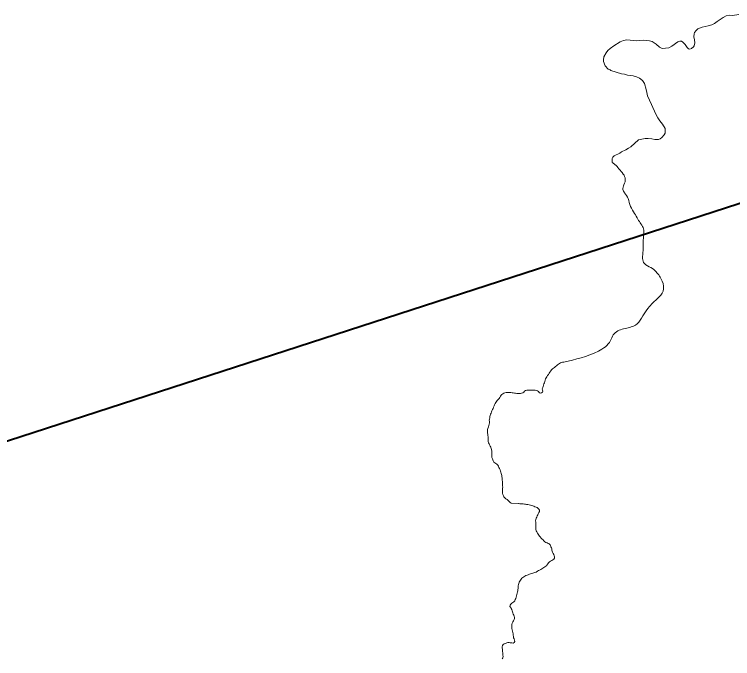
# Model space of a CAD drawing. Extents: x 553962 to 842807, y 8883888 to 9032388.
# Drawn here: x 594235 to 595557, y 8915641 to 8916827 of the extents above; entities that cross this region are included whole.
import ezdxf

# ---------------------------------------------------------------- set-up
doc = ezdxf.new("R2010")
doc.units = 0
doc.header["$LTSCALE"] = 20
doc.layers.add('6', color=7, linetype='Continuous', lineweight=13)

msp = doc.modelspace()

# ---------------------------------------------------------------- linework, layer by layer
at = {"layer": '6', "lineweight": 40}
msp.add_line((590967.18, 8914985.17), (596244.29, 8916699.06), dxfattribs=at)
at = {"layer": '6'}
for points in [[(595568.73, 8916827.39), (595556.85, 8916825.27), (595550.95, 8916826), (595545.56, 8916824.55), (595539.84, 8916821.67), (595529, 8916813.98), (595523.85, 8916810.79), (595518.62, 8916808.29), (595512.15, 8916805.98), (595501.03, 8916803.99), (595492.99, 8916800.46), (595489.79, 8916797.47), (595487.06, 8916794.09), (595486.46, 8916791.43)], [(595486.46, 8916791.43), (595485.88, 8916786.05), (595487.13, 8916780.31), (595487.88, 8916774.75), (595486.1, 8916769.53), (595485.1, 8916767.67), (595481.38, 8916764.41), (595478.35, 8916763.61), (595475.97, 8916764.01), (595473.75, 8916766.1), (595469.71, 8916772.19), (595465.41, 8916776.48), (595462.97, 8916777.88), (595459.93, 8916777.87), (595456.51, 8916776.8), (595445.36, 8916768.94), (595439.53, 8916765.82), (595433.56, 8916764.88), (595427.58, 8916764.27), (595422.42, 8916766.93), (595416.53, 8916772.44), (595408.97, 8916777.54), (595404.1, 8916778.79), (595398.92, 8916779.53), (595392.92, 8916780), (595386.3, 8916779.2), (595380.3, 8916778.79), (595362.5, 8916780.44), (595356.34, 8916779.17), (595350.18, 8916776.74), (595338.36, 8916769.77), (595331.8, 8916764.79), (595327.67, 8916760.98), (595324.19, 8916756.39), (595320.15, 8916749.05), (595319.34, 8916743.84), (595319.32, 8916740.62), (595322.35, 8916732.56), (595328.1, 8916726.53), (595331.45, 8916725.43), (595333.25, 8916724.02), (595352.48, 8916718), (595358.04, 8916717.1), (595363.61, 8916715.44), (595369.17, 8916714.97), (595374.37, 8916714.18), (595380.13, 8916712.66), (595385.85, 8916710.23), (595391.19, 8916705.54), (595394.84, 8916700.32), (595398.23, 8916689.03), (595398.94, 8916683.3), (595400.3, 8916677.58), (595407.97, 8916661.39), (595415.89, 8916643.42), (595419.39, 8916637.23), (595422.95, 8916631.65), (595427.92, 8916625.13), (595432.82, 8916617.53), (595433.16, 8916611.77), (595432.95, 8916608.96), (595431.2, 8916605.4), (595426.87, 8916600.82), (595423.95, 8916598.57), (595420.43, 8916597.17)], [(595420.43, 8916597.17), (595414.13, 8916597.07), (595408.13, 8916598.3), (595401.96, 8916598.75), (595396.14, 8916598.73), (595389.98, 8916597.85), (595384.16, 8916596.59), (595369.53, 8916583.53), (595365.61, 8916581.12), (595360.48, 8916577.8), (595352.34, 8916574.14), (595349.3, 8916571.79), (595339.36, 8916567.24), (595336.55, 8916564.56), (595335.52, 8916561.83), (595335.43, 8916554.62)], [(595246.35, 8916187.45), (595246.24, 8916187.44), (595244.14, 8916187.31), (595242.04, 8916186.75), (595240.08, 8916185.86), (595238.19, 8916184.73), (595236.35, 8916183.4), (595234.59, 8916181.98), (595232.92, 8916180.46), (595231.06, 8916178.9), (595229.17, 8916177.44), (595227.16, 8916176.04), (595225.33, 8916174.66), (595223.83, 8916172.81), (595222.44, 8916170.98), (595220.87, 8916168.97), (595219.47, 8916166.86), (595218.11, 8916164.55), (595216.67, 8916162.5), (595215.11, 8916160.37), (595213.67, 8916158.51), (595212.77, 8916156.48), (595212.37, 8916154.24), (595211.72, 8916151.71), (595210.9, 8916149.31), (595209.83, 8916147), (595208.87, 8916144.72), (595208.18, 8916142.35), (595207.6, 8916140.26), (595206.76, 8916137.83), (595207.17, 8916135.77), (595207.89, 8916133.87), (595207.03, 8916131.84), (595205.26, 8916130.7), (595203.09, 8916130.31), (595201.02, 8916131.4), (595199.81, 8916133.14), (595197.81, 8916134.11), (595195.42, 8916134.81), (595193.4, 8916135.35), (595190.97, 8916135.73), (595188.41, 8916135.88), (595185.72, 8916135.77), (595183.08, 8916135.54), (595180.49, 8916135.55), (595178.05, 8916135.32), (595175.79, 8916134.96), (595174.23, 8916133.52), (595172.93, 8916131.67), (595170.71, 8916130.92), (595168.69, 8916130.25), (595166.58, 8916129.67), (595164.35, 8916129.45), (595162.25, 8916129.42), (595159.67, 8916129.67), (595157.71, 8916130.08), (595155.63, 8916130.35), (595153.28, 8916130.66), (595151.05, 8916130.94), (595148.9, 8916131.19), (595146.63, 8916131.42), (595144.46, 8916131.45), (595142.12, 8916131.29), (595140.09, 8916131.11), (595138.03, 8916130.84)], [(595138.03, 8916130.84), (595135.9, 8916130.06), (595134.09, 8916129.14), (595132.48, 8916127.87), (595131.14, 8916126.12), (595130, 8916124.34), (595128.84, 8916122.36), (595127.38, 8916120.36), (595125.59, 8916118.46), (595123.78, 8916116.61), (595122.34, 8916114.79), (595121.07, 8916112.91), (595120, 8916111.01), (595118.91, 8916108.86), (595118.08, 8916106.66), (595117.12, 8916104.44), (595116.25, 8916102.14), (595115.15, 8916099.99), (595113.89, 8916097.83), (595113.33, 8916095.59), (595112.63, 8916093.51), (595111.55, 8916091.21), (595110.61, 8916089.1), (595110.11, 8916086.9), (595109.94, 8916084.63), (595109.59, 8916082.44), (595109.1, 8916080.2), (595109.42, 8916078.02), (595109.41, 8916075.6), (595108.81, 8916073.15), (595108.21, 8916070.57), (595107.76, 8916067.9), (595106.83, 8916065.23), (595106.19, 8916063.48), (595105.79, 8916061.2), (595105.79, 8916058.84), (595106.18, 8916056.59)], [(595106.18, 8916056.59), (595106.45, 8916054.41), (595106.76, 8916052.21), (595106.96, 8916049.62), (595107.12, 8916047.55), (595107.24, 8916045.4), (595107.21, 8916043.39), (595107.18, 8916040.95), (595107.84, 8916038.83), (595108.99, 8916036.97), (595109.88, 8916034.8), (595110.72, 8916032.65), (595111.97, 8916030.4), (595112.73, 8916028), (595113.45, 8916026.1), (595114.05, 8916023.56), (595114.09, 8916021.06), (595113.85, 8916018.89), (595113.89, 8916016.76), (595114.09, 8916014.27), (595114.17, 8916011.79), (595114.84, 8916009.44), (595115.48, 8916007.53), (595116.47, 8916005.24), (595117.54, 8916003.28), (595119.24, 8916001.71), (595121.24, 8916000.52), (595123.27, 8915999.46), (595124.83, 8915997.85), (595126.11, 8915995.75), (595127.07, 8915993.53), (595128.07, 8915991.29), (595128.96, 8915989), (595129.69, 8915986.56), (595130.33, 8915984.54), (595130.88, 8915982.53), (595131.53, 8915980.48), (595132.15, 8915978.31), (595132.5, 8915976.19), (595132.79, 8915973.98), (595132.98, 8915971.86), (595133.07, 8915969.7), (595133.24, 8915967.6), (595133.34, 8915964.99), (595133.63, 8915962.37), (595133.83, 8915959.8), (595133.92, 8915957.16), (595133.73, 8915955.06), (595133.64, 8915953.03), (595133.59, 8915950.98), (595133.62, 8915948.35), (595133.85, 8915945.88), (595134.18, 8915943.49), (595135.19, 8915941.31), (595136.24, 8915939.52), (595138.05, 8915937.74), (595139.75, 8915935.78), (595141.94, 8915934.47), (595143.82, 8915932.67), (595145.72, 8915930.92), (595147.49, 8915929.04), (595149.37, 8915927.63), (595162.45, 8915926.86)], [(595162.45, 8915926.86), (595162.71, 8915926.83), (595165.3, 8915926.66), (595167.3, 8915926.63), (595169.47, 8915926.56), (595171.73, 8915926.28), (595173.78, 8915925.98), (595175.77, 8915925.71), (595177.87, 8915925.45), (595180.04, 8915925.2), (595182.34, 8915924.74), (595184.97, 8915923.86), (595186.89, 8915923.28), (595189.15, 8915922.56), (595191.08, 8915921.82), (595193.3, 8915921.05), (595195.61, 8915920.29), (595197.49, 8915919.53), (595199.08, 8915917.94), (595200.58, 8915916.36), (595201.62, 8915914.44), (595201.48, 8915912.32), (595200.55, 8915910.36), (595199.49, 8915908.19), (595198.59, 8915906.36), (595197.33, 8915904.08), (595196.44, 8915901.89), (595195.41, 8915899.74), (595194.6, 8915897.38), (595194.52, 8915894.99), (595194.69, 8915892.87), (595194.99, 8915890.81), (595195.19, 8915888.35), (595195.17, 8915886.15), (595195.04, 8915883.86), (595194.85, 8915881.52), (595194.88, 8915879.13), (595195.45, 8915876.72), (595196.56, 8915874.6), (595198.05, 8915872.69), (595199.22, 8915870.7), (595200.55, 8915868.95), (595201.91, 8915866.99), (595203.18, 8915865.39), (595204.96, 8915863.35), (595206.52, 8915861.29), (595208.2, 8915859.87), (595209.84, 8915858.21), (595211.46, 8915856.74), (595213.44, 8915855.5), (595215.52, 8915854.45), (595217.78, 8915853.63), (595219.62, 8915852.75), (595220.99, 8915851.21), (595221.99, 8915849.4), (595222.7, 8915847.38), (595223.47, 8915845.36), (595224.09, 8915843.29), (595224.38, 8915841.23), (595224.96, 8915839.17), (595225.85, 8915837.15), (595226.78, 8915835.21), (595227.79, 8915833.12), (595228.53, 8915830.97), (595229.14, 8915828.78)], [(595229.14, 8915828.78), (595229.17, 8915826.64), (595228.11, 8915824.64), (595226.2, 8915823.22), (595224.11, 8915822.05), (595222.07, 8915820.84), (595220.23, 8915819.58), (595218.51, 8915818.05), (595217.11, 8915816.24), (595216.06, 8915814.51), (595214.91, 8915813.09), (595213.21, 8915811.82), (595211.24, 8915810.2), (595209.55, 8915809.12), (595207.77, 8915807.86), (595205.84, 8915806.53), (595204.04, 8915805.53), (595201.67, 8915804.51), (595199.83, 8915803.62), (595197.93, 8915802.47), (595195.81, 8915800.85), (595193.34, 8915799.85), (595191.37, 8915799.41), (595189.24, 8915799.03), (595187.23, 8915798.4), (595185.06, 8915797.57), (595183.14, 8915796.75), (595180.76, 8915795.84), (595178.78, 8915795.1), (595176.48, 8915794.23), (595174.58, 8915793.27), (595172.78, 8915791.97), (595170.92, 8915791), (595168.96, 8915789.27), (595167.97, 8915787.49), (595166.62, 8915785.79), (595165.4, 8915784.03)], [(595165.4, 8915784.03), (595164.42, 8915782.26), (595163.56, 8915779.86), (595162.83, 8915777.84), (595162.35, 8915775.48), (595162.38, 8915773.08), (595162.1, 8915770.81), (595161.85, 8915768.6), (595161.75, 8915766.55), (595161.26, 8915764.3), (595160.34, 8915762.07), (595159.83, 8915759.7), (595159.31, 8915757.17), (595158.69, 8915754.78), (595158.06, 8915752.35), (595157.1, 8915750.15), (595156.03, 8915747.95), (595154.49, 8915745.74), (595152.62, 8915744.6), (595150.43, 8915743.29), (595149.1, 8915741.58), (595147.96, 8915739.75), (595147.21, 8915737.4), (595148.75, 8915735.64), (595149.77, 8915733.84), (595150.69, 8915731.89), (595151.31, 8915729.48), (595151.91, 8915727.46), (595152.5, 8915725.54), (595153.36, 8915723.39), (595154.28, 8915721.52), (595155.06, 8915719.63), (595155.86, 8915717.36), (595155.53, 8915715.38), (595154.77, 8915713.46), (595153.67, 8915711.29), (595152.41, 8915709.05), (595151.4, 8915706.87), (595150.56, 8915704.26), (595150.56, 8915701.91), (595150.54, 8915699.45), (595150.75, 8915696.76), (595151.14, 8915694.31), (595151.8, 8915691.77), (595152.57, 8915689.4), (595153.22, 8915687.11), (595153.47, 8915684.73), (595153.68, 8915682.39), (595154.02, 8915679.97), (595154.99, 8915677.84), (595155.67, 8915675.71), (595155.96, 8915672.97), (595154.86, 8915670.95), (595152.88, 8915670.18), (595150.52, 8915670.23), (595147.86, 8915670.63), (595145.92, 8915671.26), (595143.63, 8915671.13), (595141.49, 8915670.23), (595139.18, 8915669.27), (595136.65, 8915668.63), (595134.57, 8915667.17), (595133.41, 8915665.36), (595133.06, 8915663.39), (595133.19, 8915660.78)], [(595133.19, 8915660.78), (595133.25, 8915658.77), (595133.5, 8915656.74), (595133.77, 8915654.45), (595134.01, 8915651.99), (595134.22, 8915649.73), (595134.4, 8915647.53), (595134.59, 8915645.52), (595134.25, 8915643.03), (595133.15, 8915640.79)]]:
    msp.add_lwpolyline(points, dxfattribs=at)
msp.add_spline([(595335.43, 8916554.62), (595340.59, 8916551.3), (595347.78, 8916543.17), (595355.9, 8916533.48), (595359.65, 8916524.41), (595357.15, 8916513.78), (595354.96, 8916505.03), (595358.4, 8916498.77), (595364.65, 8916488.46), (595369.34, 8916473.76), (595376.52, 8916460.94), (595382.77, 8916450.32), (595388.4, 8916441.56), (595393.09, 8916432.49), (595393.4, 8916422.49), (595392.77, 8916412.17), (595392.46, 8916392.48), (595391.52, 8916377.81), (595394.65, 8916368.75), (595406.83, 8916361.24), (595416.21, 8916353.43), (595427.46, 8916336.55), (595429.33, 8916317.79), (595418.08, 8916303.72), (595399.33, 8916283.71), (595389.33, 8916268.39), (595378.08, 8916255.26), (595356.52, 8916248.7), (595337.46, 8916237.44), (595332.46, 8916226.81), (595309.96, 8916207.43), (595246.24, 8916187.44)], degree=3, dxfattribs=at)

doc.saveas('drawing.dxf')
